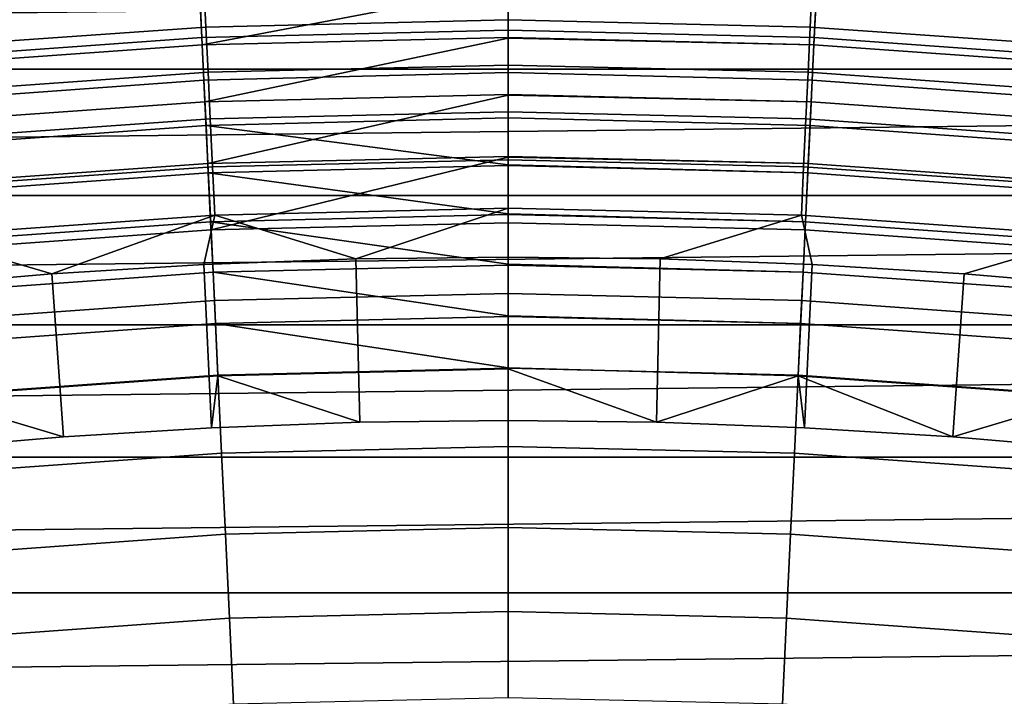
# Model space of a CAD drawing. Header units: metres. Extents: x -109 to 109, y -342 to 66.
# Tile 336 of 512: x -1.53 to 1.56, y 18.13 to 20.26. Entities that reach past the tile are written whole.
import ezdxf

# ---------------------------------------------------------------- set-up
doc = ezdxf.new("R2010")
doc.units = ezdxf.units.M
doc.layers.add('solid_K_24_62_16_000B91', color=7, linetype='CONTINUOUS')

msp = doc.modelspace()

# ---------------------------------------------------------------- linework, layer by layer
at = {"layer": 'solid_K_24_62_16_000B91'}
for points in [[(16.725176, 20.490322, 84.926178), (-16.725183, 20.490314, 84.926178), (-17.188755, 20.104267, 84.926178)], [(17.188747, 20.104275, 84.926178), (16.725176, 20.490322, 84.926178), (-17.188755, 20.104267, 84.926178)], [(-0.956027, 20.374012, -30.768835), (0, 20.396429, -30.768835), (0, 20.259377, -30.8384), (-0.949603, 20.23711, -30.8384)], [(0.949603, 20.23711, -30.8384), (0, 20.259377, -30.8384), (0, 20.396429, -30.768835), (0.956027, 20.374012, -30.768835)], [(-1.909952, 20.306807, -30.768835), (-0.956027, 20.374012, -30.768835), (-0.949603, 20.23711, -30.8384), (-1.897118, 20.170357, -30.8384)], [(-0.969102, 20.34395, -65.159439), (0, 20.36702, -65.159439), (0, 20.365015, -65.16256), (-0.961355, 20.181334, -65.394363)], [(0, 20.365015, -65.16256), (0, 20.204218, -65.394363), (-0.961355, 20.181334, -65.394363)], [(0.961355, 20.181334, -65.394363), (0, 20.204218, -65.394363), (0, 20.365015, -65.16256), (0.969102, 20.34395, -65.159439)], [(0.956027, 20.374012, -30.768835), (1.909952, 20.306807, -30.768835), (1.897118, 20.170357, -30.8384), (0.949603, 20.23711, -30.8384)], [(-1.936008, 20.274797, -65.159439), (-0.969102, 20.34395, -65.159439), (-0.961355, 20.181334, -65.394363), (-1.920533, 20.112732, -65.394363)], [(-0.962445, 20.20421, -31.420704), (0, 20.227119, -31.420704), (0, 20.353468, -31.527544), (-0.968457, 20.330414, -31.527544)], [(0.968457, 20.330414, -31.527544), (0, 20.353468, -31.527544), (0, 20.227119, -31.420704), (0.962445, 20.20421, -31.420704)], [(0.969102, 20.34395, -65.159439), (1.936008, 20.274797, -65.159439), (1.920533, 20.112732, -65.394363), (0.961355, 20.181334, -65.394363)], [(-1.92271, 20.13553, -31.420704), (-0.962445, 20.20421, -31.420704), (-0.968457, 20.330414, -31.527544), (-1.93472, 20.261307, -31.527544)], [(0.962445, 20.20421, -31.420704), (1.92271, 20.13553, -31.420704), (1.93472, 20.261307, -31.527544), (0.968457, 20.330414, -31.527544)], [(-0.949603, 20.23711, -30.8384), (0, 20.259377, -30.8384), (0, 20.11689, -30.896017), (-0.942924, 20.09478, -30.896017)], [(0.942924, 20.09478, -30.896017), (0, 20.11689, -30.896017), (0, 20.259377, -30.8384), (0.949603, 20.23711, -30.8384)], [(-1.897118, 20.170357, -30.8384), (-0.949603, 20.23711, -30.8384), (-0.942924, 20.09478, -30.896017), (-1.883776, 20.028496, -30.896017)], [(-0.956034, 20.069616, -31.324673), (0, 20.093897, -31.325666), (0, 20.227119, -31.420704), (-0.962445, 20.20421, -31.420704)], [(0.962445, 20.20421, -31.420704), (0, 20.227119, -31.420704), (0, 20.093897, -31.325666), (0.956034, 20.069616, -31.324673)], [(0.949603, 20.23711, -30.8384), (1.897118, 20.170357, -30.8384), (1.883776, 20.028496, -30.896017), (0.942924, 20.09478, -30.896017)], [(-1.909901, 20.001394, -31.324673), (-0.956034, 20.069616, -31.324673), (-0.962445, 20.20421, -31.420704), (-1.92271, 20.13553, -31.420704)], [(-1.920533, 20.112732, -65.394363), (-0.961355, 20.181334, -65.394363), (-0.95283, 20.002373, -65.617065), (-1.903502, 19.93438, -65.617065)], [(-0.961355, 20.181334, -65.394363), (0, 20.204218, -65.394363), (0, 20.202166, -65.39711), (-0.95283, 20.002373, -65.617065)], [(0, 20.202166, -65.39711), (0, 20.025055, -65.617065), (-0.95283, 20.002373, -65.617065)], [(0.961355, 20.181334, -65.394363), (0, 20.202166, -65.39711), (0, 20.204218, -65.394363)], [(0.95283, 20.002373, -65.617065), (0, 20.025055, -65.617065), (0, 20.202166, -65.39711), (0.961355, 20.181334, -65.394363)], [(0.961355, 20.181334, -65.394363), (1.920533, 20.112732, -65.394363), (1.903502, 19.93438, -65.617065), (0.95283, 20.002373, -65.617065)], [(0.956034, 20.069616, -31.324673), (1.909901, 20.001394, -31.324673), (1.92271, 20.13553, -31.420704), (0.962445, 20.20421, -31.420704)], [(-0.942924, 20.09478, -30.896017), (0, 20.11689, -30.896017), (0, 19.970007, -30.941269), (-0.936039, 19.948057, -30.941269)], [(0.936039, 19.948057, -30.941269), (0, 19.970007, -30.941269), (0, 20.11689, -30.896017), (0.942924, 20.09478, -30.896017)], [(17.188747, 20.104275, 84.926178), (-17.188755, 20.104267, 84.926178), (-17.643496, 19.707703, 84.926178)], [(17.643488, 19.707708, 84.926178), (17.188747, 20.104275, 84.926178), (-17.643496, 19.707703, 84.926178)], [(-1.883776, 20.028496, -30.896017), (-0.942924, 20.09478, -30.896017), (-0.936039, 19.948057, -30.941269), (-1.870021, 19.882257, -30.941269)], [(-0.949266, 19.927553, -31.240108), (0, 19.951895, -31.241053), (0, 20.093897, -31.325666), (-0.956034, 20.069616, -31.324673)], [(0.956034, 20.069616, -31.324673), (0, 20.093897, -31.325666), (0, 19.951895, -31.241053), (0.949266, 19.927553, -31.240108)], [(0.942924, 20.09478, -30.896017), (1.883776, 20.028496, -30.896017), (1.870021, 19.882257, -30.941269), (0.936039, 19.948057, -30.941269)], [(-1.896382, 19.859814, -31.240108), (-0.949266, 19.927553, -31.240108), (-0.956034, 20.069616, -31.324673), (-1.909901, 20.001394, -31.324673)], [(0.949266, 19.927553, -31.240108), (1.896382, 19.859814, -31.240108), (1.909901, 20.001394, -31.324673), (0.956034, 20.069616, -31.324673)], [(-0.95283, 20.002373, -65.617065), (0, 20.025055, -65.617065), (0, 20.022999, -65.619446), (-0.943571, 19.807985, -65.826408)], [(0.95283, 20.002373, -65.617065), (0, 20.022999, -65.619446), (0, 20.025055, -65.617065)], [(-1.903502, 19.93438, -65.617065), (-0.95283, 20.002373, -65.617065), (-0.943571, 19.807985, -65.826408), (-1.885004, 19.740652, -65.826408)], [(0, 20.022999, -65.619446), (0, 19.830446, -65.826408), (-0.943571, 19.807985, -65.826408)], [(0.943571, 19.807985, -65.826408), (0, 19.830446, -65.826408), (0, 20.022999, -65.619446), (0.95283, 20.002373, -65.617065)], [(0.95283, 20.002373, -65.617065), (1.903502, 19.93438, -65.617065), (1.885004, 19.740652, -65.826408), (0.943571, 19.807985, -65.826408)], [(-0.936039, 19.948057, -30.941269), (0, 19.970007, -30.941269), (0, 19.819799, -30.973827), (-0.928999, 19.798016, -30.973827)], [(0.928999, 19.798016, -30.973827), (0, 19.819799, -30.973827), (0, 19.970007, -30.941269), (0.936039, 19.948057, -30.941269)], [(-1.870021, 19.882257, -30.941269), (-0.936039, 19.948057, -30.941269), (-0.928999, 19.798016, -30.973827), (-1.855955, 19.73271, -30.973827)], [(0, 19.803391, -31.168453), (0, 19.951895, -31.241053), (-0.949266, 19.927553, -31.240108)], [(0.949266, 19.927553, -31.240108), (0, 19.951895, -31.241053), (0, 19.803391, -31.168453), (0.94219, 19.778994, -31.167591)], [(0.936039, 19.948057, -30.941269), (1.870021, 19.882257, -30.941269), (1.855955, 19.73271, -30.973827), (0.928999, 19.798016, -30.973827)], [(-1.882245, 19.71176, -31.167591), (-0.94219, 19.778994, -31.167591), (-0.949266, 19.927553, -31.240108), (-1.896382, 19.859814, -31.240108)], [(-0.94219, 19.778994, -31.167591), (0, 19.801422, -31.167591), (0, 19.803391, -31.168453), (-0.949266, 19.927553, -31.240108)], [(0.94219, 19.778994, -31.167591), (1.882245, 19.71176, -31.167591), (1.896382, 19.859814, -31.240108), (0.949266, 19.927553, -31.240108)], [(-1.885004, 19.740652, -65.826408), (-0.943571, 19.807985, -65.826408), (-0.933623, 19.599161, -66.021317), (-1.865131, 19.532537, -66.021317)], [(-0.943571, 19.807985, -65.826408), (0, 19.830446, -65.826408), (0, 19.828426, -65.82843), (-0.933623, 19.599161, -66.021317)], [(0, 19.828426, -65.82843), (0, 19.621386, -66.021317), (-0.933623, 19.599161, -66.021317)], [(-0.928999, 19.798016, -30.973827), (0, 19.819799, -30.973827), (0, 19.66736, -30.993452), (-0.921854, 19.645744, -30.993452)], [(0.943571, 19.807985, -65.826408), (0, 19.828426, -65.82843), (0, 19.830446, -65.826408)], [(0.933623, 19.599161, -66.021317), (0, 19.621386, -66.021317), (0, 19.828426, -65.82843), (0.943571, 19.807985, -65.826408)], [(0.921854, 19.645744, -30.993452), (0, 19.66736, -30.993452), (0, 19.819799, -30.973827), (0.928999, 19.798016, -30.973827)], [(0.943571, 19.807985, -65.826408), (1.885004, 19.740652, -65.826408), (1.865131, 19.532537, -66.021317), (0.933623, 19.599161, -66.021317)], [(-1.867586, 19.558245, -31.107615), (-0.934852, 19.624956, -31.107615), (-0.94219, 19.778994, -31.167591), (-1.882245, 19.71176, -31.167591)], [(-1.855955, 19.73271, -30.973827), (-0.928999, 19.798016, -30.973827), (-0.921854, 19.645744, -30.993452), (-1.841681, 19.580942, -30.993452)], [(0, 19.649399, -31.108366), (0, 19.801422, -31.167591), (-0.94219, 19.778994, -31.167591)], [(-0.934852, 19.624956, -31.107615), (0, 19.647209, -31.107615), (0, 19.649399, -31.108366), (-0.94219, 19.778994, -31.167591)], [(0.94219, 19.778994, -31.167591), (0, 19.803391, -31.168453), (0, 19.801422, -31.167591)], [(0.94219, 19.778994, -31.167591), (0, 19.801422, -31.167591), (0, 19.649399, -31.108366), (0.934852, 19.624956, -31.107615)], [(0.928999, 19.798016, -30.973827), (1.855955, 19.73271, -30.973827), (1.841681, 19.580942, -30.993452), (0.921854, 19.645744, -30.993452)], [(0.934852, 19.624956, -31.107615), (1.867586, 19.558245, -31.107615), (1.882245, 19.71176, -31.167591), (0.94219, 19.778994, -31.167591)], [(17.643488, 19.707708, 84.926178), (-17.643496, 19.707703, 84.926178), (-18.089027, 19.30094, 84.926178)], [(18.08902, 19.300947, 84.926178), (17.643488, 19.707708, 84.926178), (-18.089027, 19.30094, 84.926178)], [(-0.921854, 19.645744, -30.993452), (0, 19.66736, -30.993452), (-0.478017, 19.508114, -31)], [(0, 19.66736, -30.993452), (0, 19.513958, -31), (-0.478017, 19.508114, -31)], [(0, 19.66736, -30.993452), (0.921854, 19.645744, -30.993452), (0.477968, 19.508116, -31), (0, 19.513958, -31)], [(-1.852506, 19.40032, -31.060593), (-0.927303, 19.466492, -31.060593), (-0.934852, 19.624956, -31.107615), (-1.867586, 19.558245, -31.107615)], [(-1.841681, 19.580942, -30.993452), (-0.921854, 19.645744, -30.993452), (-1.433879, 19.461203, -31)], [(-0.921854, 19.645744, -30.993452), (-0.955921, 19.490528, -31), (-1.433879, 19.461203, -31)], [(-0.921854, 19.645744, -30.993452), (-0.478017, 19.508114, -31), (-0.955921, 19.490528, -31)], [(0, 19.490971, -31.061199), (0, 19.647209, -31.107615), (-0.934852, 19.624956, -31.107615)], [(-0.927303, 19.466492, -31.060593), (0, 19.488565, -31.060593), (0, 19.490971, -31.061199), (-0.934852, 19.624956, -31.107615)], [(-0.933623, 19.599161, -66.021317), (0, 19.621386, -66.021317), (0, 19.398939, -66.200798), (-0.923039, 19.376966, -66.200798)], [(0.934852, 19.624956, -31.107615), (0, 19.649399, -31.108366), (0, 19.647209, -31.107615)], [(0.934852, 19.624956, -31.107615), (0, 19.647209, -31.107615), (0, 19.490971, -31.061199), (0.927303, 19.466492, -31.060593)], [(0.923039, 19.376966, -66.200798), (0, 19.398939, -66.200798), (0, 19.621386, -66.021317), (0.933623, 19.599161, -66.021317)], [(0.921854, 19.645744, -30.993452), (0.955831, 19.490534, -31), (0.477968, 19.508116, -31)], [(0.921854, 19.645744, -30.993452), (1.841681, 19.580942, -30.993452), (1.433756, 19.461212, -31), (0.955831, 19.490534, -31)], [(0.927303, 19.466492, -31.060593), (1.852506, 19.40032, -31.060593), (1.867586, 19.558245, -31.107615), (0.934852, 19.624956, -31.107615)], [(-1.865131, 19.532537, -66.021317), (-0.933623, 19.599161, -66.021317), (-0.923039, 19.376966, -66.200798), (-1.843986, 19.3111, -66.200798)], [(0.933623, 19.599161, -66.021317), (1.865131, 19.532537, -66.021317), (1.843986, 19.3111, -66.200798), (0.923039, 19.376966, -66.200798)], [(-1.841681, 19.580942, -30.993452), (-1.433879, 19.461203, -31), (-1.911202, 19.420139, -31)], [(1.841681, 19.580942, -30.993452), (1.911054, 19.420153, -31), (1.433756, 19.461212, -31)], [(-0.466381, 18.994274, -31), (-0.932265, 18.977114, -31), (-0.955921, 19.490528, -31), (-0.478017, 19.508114, -31)], [(0, 19, -31), (-0.466381, 18.994274, -31), (-0.478017, 19.508114, -31), (0, 19.513958, -31)], [(0.466381, 18.994274, -31), (0, 19, -31), (0, 19.513958, -31), (0.477968, 19.508116, -31)], [(0.466381, 18.994274, -31), (0.477968, 19.508116, -31), (0.955831, 19.490534, -31), (0.932265, 18.977114, -31)], [(-1.837108, 19.239067, -31.026844), (-0.919596, 19.304689, -31.026844), (-0.927303, 19.466492, -31.060593), (-1.852506, 19.40032, -31.060593)], [(-0.932265, 18.977114, -31), (-1.397747, 18.948515, -31), (-1.433879, 19.461203, -31), (-0.955921, 19.490528, -31)], [(0, 19.329189, -31.027277), (0, 19.488565, -31.060593), (-0.927303, 19.466492, -31.060593)], [(-0.919596, 19.304689, -31.026844), (0, 19.32658, -31.026844), (0, 19.329189, -31.027277), (-0.927303, 19.466492, -31.060593)], [(0.927303, 19.466492, -31.060593), (0, 19.490971, -31.061199), (0, 19.488565, -31.060593)], [(0.927303, 19.466492, -31.060593), (0, 19.488565, -31.060593), (0, 19.329189, -31.027277), (0.919596, 19.304689, -31.026844)], [(0.919596, 19.304689, -31.026844), (1.837108, 19.239067, -31.026844), (1.852506, 19.40032, -31.060593), (0.927303, 19.466492, -31.060593)], [(0.932265, 18.977114, -31), (0.955831, 19.490534, -31), (1.433756, 19.461212, -31), (1.397747, 18.948515, -31)], [(-1.397747, 18.948515, -31), (-1.862299, 18.908512, -31), (-1.911202, 19.420139, -31), (-1.433879, 19.461203, -31)], [(1.397747, 18.948515, -31), (1.433756, 19.461212, -31), (1.911054, 19.420153, -31), (1.862299, 18.908512, -31)], [(-1.843986, 19.3111, -66.200798), (-0.923039, 19.376966, -66.200798), (-0.911871, 19.142538, -66.36393), (-1.821677, 19.077467, -66.36393)], [(-0.923039, 19.376966, -66.200798), (0, 19.398939, -66.200798), (0, 19.164246, -66.36393), (-0.911871, 19.142538, -66.36393)], [(0.911871, 19.142538, -66.36393), (0, 19.164246, -66.36393), (0, 19.398939, -66.200798), (0.923039, 19.376966, -66.200798)], [(0.923039, 19.376966, -66.200798), (1.843986, 19.3111, -66.200798), (1.821677, 19.077467, -66.36393), (0.911871, 19.142538, -66.36393)], [(0, 19.165159, -31.00683), (0, 19.32658, -31.026844), (-0.919596, 19.304689, -31.026844)], [(0.919596, 19.304689, -31.026844), (0, 19.329189, -31.027277), (0, 19.32658, -31.026844)], [(0.919596, 19.304689, -31.026844), (0, 19.32658, -31.026844), (0, 19.165159, -31.00683), (0.911782, 19.140654, -31.006601)], [(18.08902, 19.300947, 84.926178), (-18.089027, 19.30094, 84.926178), (-18.525223, 18.884108, 84.926178)], [(18.525215, 18.884115, 84.926178), (18.08902, 19.300947, 84.926178), (-18.525223, 18.884108, 84.926178)], [(-0.919596, 19.304689, -31.026844), (-1.837108, 19.239067, -31.026844), (-1.821498, 19.075588, -31.006601), (-0.911782, 19.140654, -31.006601)], [(0, 19.165159, -31.00683), (-0.919596, 19.304689, -31.026844), (-0.911782, 19.140654, -31.006601), (0, 19.162357, -31.006601)], [(1.837108, 19.239067, -31.026844), (0.919596, 19.304689, -31.026844), (0.911782, 19.140654, -31.006601), (1.821498, 19.075588, -31.006601)], [(-0.911871, 19.142538, -66.36393), (0, 19.164246, -66.36393), (0, 18.918499, -66.509895), (-0.900178, 18.897072, -66.509895)], [(0, 19.162357, -31.006601), (-0.911782, 19.140654, -31.006601), (-0.466381, 18.994274, -31), (0, 19, -31)], [(0, 19.165159, -31.00683), (0, 19.162357, -31.006601), (0.466381, 18.994274, -31), (0.911782, 19.140654, -31.006601)], [(0.900178, 18.897072, -66.509895), (0, 18.918499, -66.509895), (0, 19.164246, -66.36393), (0.911871, 19.142538, -66.36393)], [(0, 19.162357, -31.006601), (0, 19, -31), (0.466381, 18.994274, -31)], [(-1.821677, 19.077467, -66.36393), (-0.911871, 19.142538, -66.36393), (-0.900178, 18.897072, -66.509895), (-1.798318, 18.832836, -66.509895)], [(-0.911782, 19.140654, -31.006601), (-1.821498, 19.075588, -31.006601), (-1.397747, 18.948515, -31), (-0.932265, 18.977114, -31)], [(-0.911782, 19.140654, -31.006601), (-0.932265, 18.977114, -31), (-0.466381, 18.994274, -31)], [(0.911782, 19.140654, -31.006601), (0.466381, 18.994274, -31), (0.932265, 18.977114, -31)], [(0.911871, 19.142538, -66.36393), (1.821677, 19.077467, -66.36393), (1.798318, 18.832836, -66.509895), (0.900178, 18.897072, -66.509895)], [(0.911782, 19.140654, -31.006601), (0.932265, 18.977114, -31), (1.397747, 18.948515, -31)], [(1.821498, 19.075588, -31.006601), (0.911782, 19.140654, -31.006601), (1.397747, 18.948515, -31)], [(-1.821498, 19.075588, -31.006601), (-1.862299, 18.908512, -31), (-1.397747, 18.948515, -31)], [(1.821498, 19.075588, -31.006601), (1.397747, 18.948515, -31), (1.862299, 18.908512, -31)], [(-0.900178, 18.897072, -66.509895), (0, 18.918499, -66.509895), (0, 18.662958, -66.637932), (-0.888019, 18.641821, -66.637932)], [(0.888019, 18.641821, -66.637932), (0, 18.662958, -66.637932), (0, 18.918499, -66.509895), (0.900178, 18.897072, -66.509895)], [(18.525215, 18.884115, 84.926178), (-18.525223, 18.884108, 84.926178), (-18.951799, 18.457464, 84.926178)], [(18.951792, 18.457472, 84.926178), (18.525215, 18.884115, 84.926178), (-18.951799, 18.457464, 84.926178)], [(-1.798318, 18.832836, -66.509895), (-0.900178, 18.897072, -66.509895), (-0.888019, 18.641821, -66.637932), (-1.774027, 18.578451, -66.637932)], [(0.900178, 18.897072, -66.509895), (1.798318, 18.832836, -66.509895), (1.774027, 18.578451, -66.637932), (0.888019, 18.641821, -66.637932)], [(-0.888019, 18.641821, -66.637932), (0, 18.662958, -66.637932), (0, 18.398928, -66.747398), (-0.875456, 18.378088, -66.747398)], [(0.875456, 18.378088, -66.747398), (0, 18.398928, -66.747398), (0, 18.662958, -66.637932), (0.888019, 18.641821, -66.637932)], [(-1.774027, 18.578451, -66.637932), (-0.888019, 18.641821, -66.637932), (-0.875456, 18.378088, -66.747398), (-1.748929, 18.315615, -66.747398)], [(0.888019, 18.641821, -66.637932), (1.774027, 18.578451, -66.637932), (1.748929, 18.315615, -66.747398), (0.875456, 18.378088, -66.747398)], [(18.951792, 18.457472, 84.926178), (-18.951799, 18.457464, 84.926178), (-19.368544, 18.021236, 84.926178)], [(19.368538, 18.021244, 84.926178), (18.951792, 18.457472, 84.926178), (-19.368544, 18.021236, 84.926178)], [(-0.875456, 18.378088, -66.747398), (0, 18.398928, -66.747398), (0, 18.127752, -66.83773), (-0.862553, 18.10722, -66.83773)], [(0.862553, 18.10722, -66.83773), (0, 18.127752, -66.83773), (0, 18.398928, -66.747398), (0.875456, 18.378088, -66.747398)], [(-1.748929, 18.315615, -66.747398), (-0.875456, 18.378088, -66.747398), (-0.862553, 18.10722, -66.83773), (-1.723152, 18.045668, -66.83773)], [(0.875456, 18.378088, -66.747398), (1.748929, 18.315615, -66.747398), (1.723152, 18.045668, -66.83773), (0.862553, 18.10722, -66.83773)]]:
    msp.add_3dface(points, dxfattribs=at)

doc.saveas('drawing.dxf')
